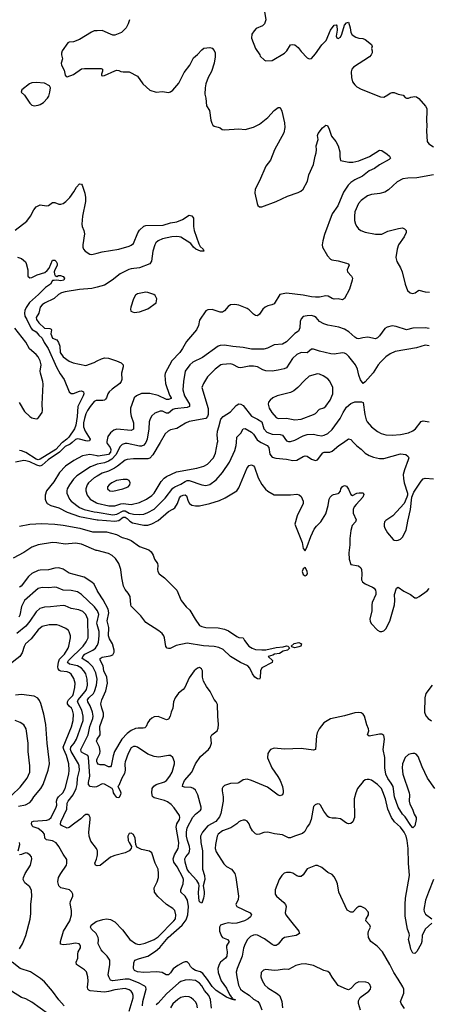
# Model space of a CAD drawing. Header units: inches. Extents: x 1834610 to 2027685, y 642842 to 774116.
# Tile 537 of 632: x 1969252 to 1973210, y 734564 to 744090. Entities that reach past the tile are written whole.
import ezdxf

# ---------------------------------------------------------------- set-up
doc = ezdxf.new("R2010")
doc.units = ezdxf.units.IN
doc.header["$MEASUREMENT"] = 0
for name, color, linetype in [('B9763', 7, 'Continuous'), ('B9764', 7, 'Continuous'), ('B9773', 7, 'Continuous'), ('B9774', 7, 'Continuous')]:
    doc.layers.add(name, color=color, linetype=linetype)

msp = doc.modelspace()

# ---------------------------------------------------------------- linework, layer by layer
at = {"layer": 'B9763', "color": 5}
for points, elevation in [([(1969757.9, 740000), (1969738.2, 739981.8), (1969690, 739960.5), (1969635.9, 739904.1), (1969527.4, 739830), (1969470, 739779), (1969450, 739770.9), (1969418.5, 739778.5), (1969350, 739812.8), (1969310, 739823.1), (1969290, 739823.6), (1969211.3, 739808.7)], 380), ([(1969665.3, 740000), (1969662.2, 739997.8), (1969600.1, 739930), (1969450, 739837.3), (1969430, 739832.5), (1969410, 739836.5), (1969310, 739903.9), (1969270, 739918.9), (1969250, 739921.5)], 360), ([(1970000, 739869.1), (1969930, 739883.5), (1969857.6, 739870), (1969774.8, 739825.2), (1969693, 739770), (1969634.8, 739710), (1969581.4, 739618.6), (1969510.3, 739530), (1969497.4, 739490), (1969498.7, 739450), (1969503.7, 739430), (1969518.4, 739410), (1969551, 739391), (1969630, 739366), (1969710, 739324.9), (1969830, 739282.1), (1970000, 739251.8)], 420), ([(1970000, 739789), (1969992.5, 739787.5), (1969934.9, 739765.1), (1969802.1, 739677.9), (1969770, 739643.1), (1969732.6, 739590), (1969711, 739550), (1969706.2, 739530), (1969707.6, 739510), (1969732.2, 739452.2), (1969750.2, 739430), (1969828.4, 739370), (1969875.3, 739350), (1969970, 739328.2), (1970000, 739323.6)], 440), ([(1970000, 739674.8), (1969970, 739658.6), (1969915.9, 739610), (1969903.5, 739590), (1969890.2, 739550.2), (1969890.2, 739530), (1969902.2, 739490), (1969931.3, 739451.3), (1969994.6, 739414.6), (1970000, 739413.4)], 460), ([(1969250.8, 739189.2), (1969350, 739207.4), (1969465.9, 739214.1), (1969590, 739207.6), (1969670, 739197.9), (1969831.7, 739170), (1969954.2, 739134.2), (1970000, 739134.1)], 380), ([(1970000, 738952.8), (1969990, 738955.4), (1969850, 739014.8), (1969790, 739026.1), (1969690, 739014.6), (1969610.1, 739029.9), (1969570, 739031.7), (1969430, 739008.6), (1969370, 738986.7), (1969290, 738935), (1969190, 738878.6)], 380), ([(1970000, 738568.5), (1969970, 738629.7), (1969950, 738647.7), (1969874.9, 738694.9), (1969730, 738734), (1969670, 738775), (1969630, 738786.9), (1969590, 738783.2), (1969530, 738766.5), (1969450, 738763.9), (1969430, 738759.2), (1969370, 738732.2), (1969335.9, 738704.1), (1969265, 738610), (1969250, 738598.5)], 420), ([(1970000, 738374.6), (1969973.4, 738410), (1969850, 738528.1), (1969810, 738553.8), (1969750, 738568.1), (1969670, 738570.6), (1969610, 738596.8), (1969590, 738600.7), (1969530, 738592.5), (1969470, 738596.4), (1969430, 738586.6), (1969297.8, 738470), (1969267.8, 738412.2), (1969252.3, 738330), (1969244.2, 738310)], 440), ([(1970000, 736054.5), (1969992.2, 736072.2), (1969940.5, 736140.5), (1969922.4, 736190), (1969919.5, 736230), (1969934, 736350), (1969931.7, 736371.7), (1969921.6, 736390), (1969910, 736398.9), (1969890, 736400.4), (1969870, 736386.4), (1969842.6, 736357.4), (1969783, 736317), (1969730, 736272.8), (1969710, 736268.4), (1969654.6, 736294.6), (1969644.9, 736304.9), (1969649.8, 736330), (1969706.5, 736450), (1969711.7, 736510), (1969719.9, 736530), (1969767.3, 736590), (1969797.8, 736650), (1969806.8, 736690), (1969810.9, 736750), (1969828.3, 736830), (1969827.6, 736870), (1969821.1, 736890), (1969749.6, 737010), (1969743.3, 737030), (1969747.1, 737050), (1969779, 737090), (1969800.8, 737130), (1969865.6, 737310), (1969866.1, 737350), (1969852.3, 737410), (1969809.4, 737490), (1969815.2, 737510), (1969885, 737590), (1969896.4, 737610), (1969905.3, 737650), (1969904.4, 737710), (1969890, 737760.9), (1969872.9, 737790), (1969850, 737815), (1969810, 737837.5), (1969733.7, 737853.7), (1969713.3, 737870), (1969721.8, 737890), (1969865.6, 738030), (1969895.4, 738070), (1969912.5, 738110), (1969908.6, 738290), (1969890, 738336.1), (1969862.5, 738362.6), (1969821.4, 738381.4), (1969750, 738391.5), (1969690, 738417.4), (1969670, 738421.4), (1969550, 738408.1), (1969490, 738406.8), (1969447.1, 738392.9), (1969410, 738361.1), (1969348.8, 738270), (1969310, 738221.8), (1969225, 738150)], 460), ([(1970000, 734688), (1969933.2, 734693.2), (1969920.4, 734700.4), (1969911.1, 734710), (1969908, 734728), (1969913.1, 734786.9), (1969911.4, 734828.6), (1969896.7, 734876.6), (1969876.9, 734896.9), (1969799.6, 734950), (1969797.4, 734970), (1969814.5, 735010), (1969812.2, 735050), (1969816.8, 735070), (1969837.7, 735110), (1969840.5, 735130), (1969836.8, 735136.8), (1969825.2, 735150), (1969790, 735156.4), (1969734.9, 735145.1), (1969670, 735138.5), (1969646.2, 735146.2), (1969645, 735170), (1969674.3, 735270), (1969736.8, 735370), (1969752.5, 735430), (1969751.6, 735470), (1969740.8, 735539.2), (1969743.3, 735556.7), (1969764.2, 735610), (1969766, 735630), (1969756.9, 735650), (1969731.2, 735671.2), (1969649.6, 735690), (1969629.8, 735710), (1969620.3, 735750), (1969627.2, 735790), (1969648.7, 735830), (1969702.2, 735910), (1969708.5, 735930), (1969706, 735966), (1969670, 736016.3), (1969630.9, 736090.9), (1969605.1, 736125.1), (1969570, 736146.6), (1969510, 736153.8), (1969495, 736170), (1969490.4, 736210), (1969476.1, 736230), (1969430, 736264.7), (1969382.1, 736282.1), (1969371.7, 736291.8), (1969364.9, 736310), (1969369, 736330), (1969384.1, 736335.9), (1969514.5, 736345.5), (1969531.8, 736350), (1969556.7, 736370), (1969605.3, 736470), (1969610.4, 736490), (1969608.1, 736530), (1969612.3, 736550), (1969628, 736572), (1969667.9, 736610), (1969691.6, 736650), (1969725.6, 736790), (1969730.9, 736830), (1969726.1, 736890), (1969704.6, 736970), (1969676.6, 737030), (1969672.8, 737050), (1969752.1, 737247.9), (1969769.3, 737309.3), (1969769.9, 737369.9), (1969760.4, 737410), (1969750.9, 737430), (1969729.1, 737449.1), (1969714.6, 737470), (1969714.7, 737490), (1969723.6, 737510), (1969763.7, 737550), (1969772.8, 737570), (1969785.9, 737630), (1969786, 737670), (1969775.9, 737715.9), (1969750, 737757.7), (1969732.2, 737772.2), (1969710, 737780.9), (1969650, 737787.8), (1969634.6, 737794.6), (1969622, 737810), (1969620.1, 737830), (1969625.9, 737874.1), (1969637, 737903), (1969684.6, 737950), (1969721.4, 738010), (1969727.2, 738027.2), (1969743.1, 738110), (1969742.2, 738130), (1969730, 738166), (1969721.6, 738181.6), (1969698.9, 738198.9), (1969632.7, 738230), (1969610, 738235.8), (1969535.2, 738235.2), (1969470, 738217.3), (1969430, 738186.6), (1969361.2, 738098.8), (1969307.6, 738052.4), (1969293.8, 738026.2), (1969276, 737964), (1969253.5, 737930), (1969150, 737848.7)], 480), ([(1970000, 738239), (1969996.7, 738250), (1970000, 738265.1)], 440), ([(1970000, 736671.9), (1969992.1, 736667.9), (1969970, 736664.7), (1969931, 736671), (1969915.4, 736690), (1969915.4, 736710), (1969928.9, 736771.1), (1969916.2, 736956.2), (1969910, 736971.6), (1969870, 736988.7), (1969850, 737002.6), (1969844.2, 737010), (1969842.6, 737030), (1969911.8, 737170), (1969928.6, 737250), (1969957.9, 737330), (1969960.4, 737350), (1969954.8, 737390), (1969930.9, 737450), (1969909.4, 737490), (1969906.1, 737510), (1969918.8, 737530), (1969963.6, 737570), (1969975.2, 737590), (1969992.8, 737650), (1969999.4, 737710), (1969988, 737770), (1969958.1, 737830), (1969917.9, 737870), (1969855.4, 737910), (1969860.5, 737930), (1969880.5, 737950), (1969958.9, 737990), (1969983.7, 738010), (1970000, 738035.3)], 440), ([(1969240.7, 736479.3), (1969307.8, 736492.2), (1969350, 736515.5), (1969370, 736537.7), (1969388.1, 736570), (1969454.5, 736650), (1969479.9, 736690), (1969527.7, 736830), (1969538.5, 736890), (1969537.4, 736930), (1969515.5, 737090), (1969503.4, 737270), (1969484.2, 737370), (1969455.3, 737475.3), (1969442.5, 737502.5), (1969425.2, 737525.2), (1969390, 737545.7), (1969270, 737560.3), (1969210, 737555)], 520), ([(1969174, 736586), (1969257.2, 736662.8), (1969323.1, 736750), (1969349.7, 736810.3), (1969349.8, 736869.8), (1969333.3, 737010), (1969334.7, 737090), (1969314.7, 737230), (1969290, 737266.6), (1969257.2, 737290), (1969207.9, 737307.9)], 540), ([(1970000, 737097.7), (1969993.8, 737110), (1970000, 737129)], 420), ([(1970000, 736904), (1969996.8, 736910), (1969996.5, 736930), (1970000, 736937.4)], 420), ([(1969237, 736050), (1969251.7, 736110), (1969249.4, 736129.4)], 520), ([(1969250, 735099.1), (1969279.1, 735150), (1969310.8, 735230), (1969353.3, 735386.7), (1969359.5, 735440.5), (1969358.9, 735530), (1969369.8, 735610), (1969366.2, 735666.2), (1969350, 735700.4), (1969300.3, 735740.3), (1969286, 735770), (1969288, 735792), (1969303, 735830), (1969356.2, 735910), (1969369.9, 735970), (1969365.4, 735990), (1969350.6, 736010), (1969324.8, 736024.8), (1969310, 736028.8), (1969290, 736023.7), (1969270, 736011.6), (1969250, 736008.9)], 520), ([(1970000, 735902.4), (1969982.7, 735910), (1969976.2, 735930), (1969992.7, 735967.3), (1970000, 735993)], 460), ([(1970000, 735230.6), (1969989.8, 735249.8), (1969945.1, 735290), (1969935.1, 735310), (1969941.6, 735330), (1969990, 735363.1), (1970000, 735366.5)], 460), ([(1969682, 734550), (1969630, 734606.4), (1969568.9, 734690), (1969490, 734781), (1969452.7, 734812.7), (1969356.4, 734876.4), (1969256.2, 734910), (1969177.2, 734970)], 520), ([(1969530, 734468.5), (1969370, 734584.2), (1969310, 734617), (1969269.2, 734630), (1969172.7, 734690)], 540)]:
    msp.add_lwpolyline(points, dxfattribs=dict(at, elevation=elevation))
at = {"layer": 'B9764', "color": 5}
for points, elevation in [([(1970000, 743982.3), (1969970, 743980.5), (1969944, 743970), (1969830, 743897.2), (1969770, 743877.2), (1969730, 743873.2), (1969715.3, 743864.7), (1969661, 743790), (1969655.3, 743764.7), (1969654.8, 743750), (1969666, 743710), (1969650.8, 743670), (1969654, 743650), (1969682.5, 743602.5), (1969690, 743554), (1969699.6, 743539.6), (1969710, 743536), (1969770, 743558.8), (1969850, 743614), (1969878, 743618), (1970000, 743617.5)], 420), ([(1969207.9, 742052.1), (1969319.8, 742140.2), (1969355.1, 742190), (1969388.6, 742251.4), (1969410, 742278), (1969450, 742297.1), (1969511.9, 742288.1), (1969530, 742293.4), (1969570, 742320.7), (1969590, 742320.7), (1969630, 742303.8), (1969650, 742304.9), (1969670, 742312.2), (1969696.2, 742330), (1969736.9, 742370), (1969775.6, 742424.4), (1969799.7, 742470), (1969830, 742503), (1969850, 742498.8), (1969855.5, 742490), (1969882.4, 742410), (1969888.4, 742370), (1969887.2, 742330), (1969859.6, 742190), (1969852, 742112), (1969854, 742090), (1969870.4, 742050), (1969876.7, 742016.7), (1969861.3, 741910), (1969862.4, 741890), (1969868.4, 741870), (1969884.9, 741850), (1969930, 741821.3), (1969950, 741816.5), (1970000, 741830.5)], 380), ([(1969230, 741792.3), (1969270, 741780.2), (1969306.1, 741746.1), (1969314.4, 741730), (1969330.2, 741670), (1969330.7, 741610), (1969350, 741590.7), (1969370, 741594), (1969418.9, 741621.1), (1969494.6, 741645.4), (1969517.3, 741662.7), (1969535.5, 741684.5), (1969570, 741762.8), (1969590, 741762.8), (1969602.8, 741750), (1969614, 741730), (1969614.8, 741710), (1969590, 741668.7), (1969584.9, 741650), (1969586.7, 741626.7), (1969595.2, 741615.2), (1969610, 741606), (1969626.3, 741613.7), (1969646.2, 741613.8), (1969670, 741604.4), (1969683.1, 741590), (1969677.1, 741570), (1969650, 741563.9), (1969610.4, 741569.6), (1969585.2, 741565.2), (1969570, 741568), (1969547.7, 741530), (1969501.1, 741498.9), (1969432.7, 741430), (1969345.2, 741354.8), (1969314.4, 741305.6), (1969302.2, 741277.8), (1969296.4, 741250), (1969302.1, 741222.2), (1969321.7, 741190), (1969357.9, 741110), (1969373.2, 741093.2), (1969410.2, 741070), (1969437.6, 741037.6), (1969469.3, 741010), (1969486.4, 740966.4), (1969527.8, 740910), (1969607.4, 740727.4), (1969643.2, 740663.2), (1969679.8, 740610), (1969729.6, 740489.6), (1969750, 740473.8), (1969770, 740471.9), (1969830, 740496), (1969850, 740499.5), (1969868.5, 740488.5), (1969871.3, 740470), (1969865.8, 740450), (1969811.7, 740348.2), (1969806.1, 740250), (1969792.7, 740167.3), (1969780.9, 740130), (1969724.9, 740050), (1969705.6, 740030), (1969665.3, 740000)], 360), ([(1970000, 741501.6), (1969950, 741488.2), (1969830, 741479.5), (1969690, 741456.1), (1969654.3, 741445.7), (1969627.5, 741430), (1969586.2, 741393.9), (1969490, 741346.5), (1969467.1, 741330), (1969450.2, 741310), (1969436, 741250), (1969411.5, 741210), (1969415.2, 741190), (1969436.8, 741156.8), (1969490, 741105.7), (1969543.5, 741103.5), (1969556.1, 741096.1), (1969559.7, 741090), (1969553.2, 741050), (1969568, 741010), (1969610, 740991.4), (1969627.9, 740967.9), (1969639.5, 740930), (1969643.4, 740870), (1969670, 740829.1), (1969730, 740787.2), (1969768.5, 740768.5), (1969890, 740743.1), (1969970, 740774.7), (1970000, 740789.7)], 380), ([(1969245.3, 740385.3), (1969299.5, 740299.5), (1969350, 740251.8), (1969370, 740238.7), (1969410, 740228), (1969427.2, 740232.8), (1969436.9, 740243.1), (1969467.3, 740290), (1969471.5, 740310), (1969467.6, 740370), (1969477.7, 740562.3), (1969476, 740590), (1969451.3, 740670), (1969449.1, 740690), (1969459, 740750), (1969448.7, 740790), (1969430, 740828.7), (1969411.9, 740851.9), (1969345.3, 740905.3), (1969310.9, 740970.9), (1969205.6, 741105.6)], 360), ([(1970000, 740404.7), (1969990, 740404.5), (1969970, 740394.2), (1969931, 740349), (1969906.3, 740310), (1969890, 740275.4), (1969876.9, 740230), (1969869.3, 740190), (1969868.9, 740150), (1969884.8, 740110), (1969933.6, 740030), (1969925.5, 740014.5), (1969910, 740010.5), (1969890, 740013.9), (1969828.1, 740031.9), (1969810, 740033.9), (1969790, 740029.5), (1969757.9, 740000)], 380)]:
    msp.add_lwpolyline(points, dxfattribs=dict(at, elevation=elevation))
at = {"layer": 'B9764', "color": 5, "elevation": 420}
msp.add_lwpolyline([(1969410, 743482.7), (1969370, 743479.3), (1969344.7, 743470), (1969272, 743410), (1969264.7, 743390), (1969299.1, 743359.1), (1969350, 743282.8), (1969370, 743264), (1969390, 743254.8), (1969430, 743264.4), (1969450, 743270.6), (1969482.7, 743290), (1969520.7, 743330), (1969531.8, 743350), (1969543.7, 743390), (1969549, 743430), (1969538, 743450), (1969490, 743474.5)], close=True, dxfattribs=at)
at = {"layer": 'B9773', "color": 5}
for points, elevation in [([(1970000, 739413.4), (1970114, 739386), (1970170, 739387.8), (1970230, 739406.9), (1970250, 739408.8), (1970330, 739400.1), (1970410, 739417.5), (1970476.4, 739450), (1970530, 739486.2), (1970550, 739510.2), (1970619.6, 739620.4), (1970647.3, 739652.7), (1970670, 739670.2), (1970766.2, 739713.8), (1970962.7, 739750), (1971029.5, 739770), (1971067.8, 739790), (1971123.5, 739850), (1971142.9, 739897.1), (1971163.6, 740000)], 460), ([(1970609.3, 740000), (1970539.2, 739880.8), (1970510, 739847.2), (1970490, 739839.5), (1970350, 739841.1), (1970290, 739835.9), (1970270, 739829.3), (1970198, 739770), (1970168.6, 739751.4), (1970110, 739722.6), (1970050, 739701.8), (1970000, 739674.8)], 460), ([(1970000, 739323.6), (1970150, 739300.6), (1970190, 739304.6), (1970250, 739337.3), (1970270, 739336.5), (1970310, 739316.6), (1970350, 739305.4), (1970410, 739302.2), (1970450, 739306.7), (1970490, 739321), (1970550, 739352.9), (1970658.3, 739461.8), (1970730, 739555.7), (1970749.6, 739570.4), (1970810, 739597.4), (1970850, 739622.4), (1970870, 739630.5), (1970890, 739631.5), (1971010, 739589.1), (1971050, 739583.6), (1971090, 739593.8), (1971150, 739637.3), (1971212.5, 739710), (1971278.4, 739810), (1971330, 739923), (1971344.6, 739970), (1971346.3, 740000)], 440), ([(1970470.7, 740000), (1970470, 739998.3), (1970450, 739973.6), (1970430, 739965), (1970410, 739965), (1970290, 739988.9), (1970270, 739987.9), (1970241.5, 739978.5), (1970221.1, 739958.9), (1970179.4, 739880.6), (1970143, 739837), (1970110, 739817.8), (1970070, 739802.8), (1970000, 739789)], 440), ([(1970094.7, 740000), (1970095.5, 739990), (1970125.4, 739950), (1970133.7, 739930), (1970130, 739905.4), (1970110, 739881.6), (1970010, 739867), (1970000, 739869.1)], 420), ([(1971585.1, 740000), (1971643.6, 739970), (1971657.6, 739950), (1971670, 739887.3), (1971690, 739858.7), (1971727.2, 739847.2), (1971830, 739837.7), (1971890, 739825.5), (1971930, 739829.1), (1971990, 739863.6), (1972010, 739870.2), (1972030, 739867), (1972070, 739838.7), (1972090, 739830.3), (1972110, 739826), (1972130, 739830.3), (1972181.3, 739898.7), (1972194.3, 739905.7), (1972250, 739907.1), (1972270, 739914.4), (1972336, 739970), (1972379.8, 740000)], 440), ([(1972477.7, 740000), (1972510, 739966.4), (1972550, 739935.8), (1972590, 739895.5), (1972630, 739872.7), (1972670, 739857.1), (1972730, 739844.4), (1972770, 739844.4), (1972930, 739890.2), (1972982.6, 739882.6), (1973005.1, 739865.1), (1973010.4, 739850), (1973007, 739830), (1972970, 739733.2), (1972958.4, 739690), (1972959.1, 739650), (1972967.3, 739610), (1972998, 739510), (1972998, 739490), (1972991.3, 739470), (1972966, 739410), (1972857.1, 739290), (1972790, 739244.4), (1972778, 739230), (1972772.3, 739210), (1972772.3, 739190), (1972779.1, 739170), (1972805.4, 739125.4), (1972860.7, 739060.7), (1972870, 739053.4), (1972890.5, 739050.5), (1972910, 739052.7), (1972930, 739062.4), (1972950, 739082.4), (1972987.1, 739150), (1973000.7, 739239.3), (1973027, 739350), (1973041.2, 739470), (1973060.7, 739519.3), (1973130, 739624.7), (1973150, 739646), (1973170, 739654.8), (1973250, 739648.5)], 440), ([(1970000, 739251.8), (1970009.9, 739250.1), (1970170, 739236.5), (1970210, 739243.3), (1970250, 739275.5), (1970270, 739277), (1970290, 739263.9), (1970316.3, 739236.4), (1970342.1, 739222.1), (1970450, 739200.4), (1970490, 739198.1), (1970530, 739212.2), (1970590, 739244.6), (1970687.9, 739332.1), (1970730, 739353.2), (1970750, 739368.4), (1970777.4, 739410), (1970795, 739465), (1970810, 739480.2), (1970830, 739490.1), (1970850, 739492.1), (1970862.7, 739482.7), (1970880.2, 739430), (1970891.5, 739410), (1970913.6, 739393.6), (1970950, 739384.8), (1970990, 739385.8), (1971090, 739409.4), (1971181.8, 739438.2), (1971237.8, 739462.2), (1971350, 739530.6), (1971370, 739560.7), (1971450, 739752.7), (1971470, 739778), (1971490, 739782), (1971510, 739772.4), (1971519, 739759), (1971557.3, 739657.3), (1971592.7, 739592.7), (1971626.3, 739546.3), (1971650, 739526.7), (1971710, 739493.7), (1971870, 739493.4), (1971930, 739499.3), (1971953.7, 739493.7), (1971970, 739476), (1971990.3, 739430.3), (1971990.4, 739410), (1971934, 739290), (1971910.6, 739210), (1971982, 739030), (1971990, 738974), (1972010, 738952), (1972030, 738991.3), (1972065.1, 739090), (1972098.1, 739161.9), (1972119.8, 739190), (1972160.7, 739230), (1972210, 739308.9), (1972232.6, 739390), (1972241.8, 739450), (1972250.6, 739469.4), (1972269.8, 739490.2), (1972283, 739497), (1972330, 739504.9), (1972337, 739510), (1972350, 739527.3), (1972356.3, 739550), (1972370, 739573), (1972390, 739582.4), (1972410, 739575.8), (1972430, 739547.7), (1972450, 739494.8), (1972466, 739486), (1972510, 739510.4), (1972532.7, 739512.7), (1972570, 739510.6), (1972575.9, 739495.9), (1972567.7, 739470), (1972501.5, 739398.5), (1972484.2, 739375.8), (1972473.1, 739350), (1972475.4, 739315.4), (1972502.4, 739250), (1972496.4, 739230), (1972464.8, 739195.2), (1972451.8, 739148.2), (1972440.9, 739070), (1972440.8, 739010), (1972432.9, 738930), (1972434.6, 738870), (1972450, 738817.6), (1972524.8, 738804.8), (1972547.2, 738787.2), (1972554.7, 738770), (1972557.8, 738730), (1972554.4, 738670), (1972563, 738650), (1972590.3, 738630.3), (1972660.5, 738600.5), (1972675.5, 738590), (1972688.2, 738570), (1972694.4, 738550), (1972692.4, 738530), (1972657.1, 738450), (1972653, 738430), (1972655.5, 738370), (1972634.9, 738290), (1972637.1, 738270), (1972647.7, 738247.7), (1972710, 738184), (1972730.6, 738170.6), (1972750, 738170.5), (1972770, 738178.4), (1972790, 738195.5), (1972828, 738270), (1972872.4, 738430), (1972878, 738470), (1972874.5, 738530), (1972891.4, 738588.6), (1972910, 738599.1), (1972962.1, 738562.1), (1973027.2, 738527.2), (1973070, 738497.3), (1973090, 738497.3), (1973111.4, 738508.6), (1973190, 738565.5), (1973210, 738588)], 420), ([(1970000, 739134.1), (1970090, 739133.9), (1970186.7, 739110), (1970240.7, 739080.7), (1970290, 739066.6), (1970328, 739050), (1970410, 738994.3), (1970499.4, 738959.4), (1970521.7, 738941.7), (1970542, 738910), (1970554, 738870), (1970583, 738830), (1970586.4, 738810), (1970583.6, 738770), (1970587.3, 738750), (1970598, 738730), (1970650.8, 738690), (1970771.2, 738570), (1970811.9, 738471.9), (1970860.5, 738410), (1970896.1, 738376.1), (1970947.2, 738290), (1970990.6, 738230), (1971010, 738219.5), (1971050, 738208.9), (1971170, 738205.7), (1971230, 738191.5), (1971270, 738176.5), (1971350, 738122.4), (1971370, 738114), (1971410.6, 738110.6), (1971424.5, 738084.5), (1971467.3, 738030), (1971497.1, 738010), (1971530, 737996.9), (1971590, 737991.6), (1971630, 737994.1), (1971730, 738016.6), (1971797.5, 738022.5), (1971830, 738032.2), (1971842, 738030), (1971856.9, 738016.9), (1971858, 738010), (1971841, 737990), (1971798.5, 737981.5), (1971761.7, 737958.3), (1971714, 737950), (1971698.5, 737941.5), (1971652, 737930), (1971694, 737890), (1971692, 737870), (1971590, 737818), (1971577.3, 737790), (1971576.7, 737723.3), (1971570, 737709.3), (1971550, 737712.3), (1971525.1, 737730), (1971502, 737762), (1971476.3, 737816.3), (1971457.2, 737837.2), (1971385.2, 737870), (1971290, 737929.7), (1971216.3, 737996.3), (1971176.8, 738016.8), (1971130, 738025.7), (1971027.5, 738032.5), (1970870, 738056.2), (1970764.1, 738035.9), (1970706.8, 738006.8), (1970690, 738005.2), (1970678, 738010), (1970664.5, 738024.5), (1970649.8, 738110), (1970643.5, 738130), (1970629.8, 738149.8), (1970596.8, 738176.8), (1970470, 738258), (1970421, 738321), (1970330, 738415.1), (1970324.8, 738430), (1970317.5, 738510), (1970299.9, 738539.9), (1970270, 738575.6), (1970253.6, 738610), (1970237.6, 738690), (1970229.3, 738769.3), (1970208.2, 738830), (1970175.8, 738875.8), (1970145.1, 738905.1), (1970110, 738924.7), (1970000, 738952.8)], 380), ([(1970000, 737129), (1970000.3, 737130), (1970030.6, 737170), (1970026.6, 737250), (1970062.1, 737350), (1970060.9, 737380.9), (1970043.9, 737430), (1970036.2, 737470), (1970045.9, 737510), (1970084.3, 737595.7), (1970099.9, 737670), (1970092, 737730), (1970065.6, 737790), (1970057.4, 737837.4), (1970028.1, 737891.9), (1970029.8, 737910), (1970050, 737921.4), (1970125.1, 737934.9), (1970150, 737944.9), (1970164.2, 737970), (1970164.1, 737990), (1970147.1, 738050), (1970118.9, 738098.9), (1970109.9, 738129.9), (1970113.7, 738210), (1970095.3, 738275.3), (1970112.6, 738350), (1970106.6, 738386.6), (1970057.9, 738477.9), (1970009, 738550), (1970000, 738568.5)], 420), ([(1970000, 738265.1), (1970015.3, 738335.3), (1970003.4, 738370), (1970000, 738374.6)], 440), ([(1970000, 738035.3), (1970001.8, 738038.2), (1970012.8, 738067.2), (1970020.6, 738130), (1970020.6, 738170), (1970000, 738239)], 440), ([(1973261.7, 736650), (1973191.3, 736751.3), (1973140.8, 736860.8), (1973102.4, 736962.4), (1973083.5, 736983.5), (1973070, 736989.7), (1973050, 736991), (1973030, 736988.2), (1973010, 736978.9), (1972978, 736950), (1972950.2, 736890), (1972946.4, 736850), (1972952.9, 736790), (1973016.5, 736610), (1973019.6, 736590), (1973015.2, 736530), (1973020.9, 736500.9), (1973047.1, 736450), (1973062.8, 736402.8), (1973081.7, 736370), (1973084, 736350), (1973070.1, 736289.9), (1973050, 736271.5), (1973030, 736292.6), (1972976, 736376), (1972950, 736402.3), (1972910, 736471.1), (1972872, 736570), (1972859.2, 736670), (1972842.3, 736702.3), (1972808.4, 736748.4), (1972788.4, 736790), (1972778.4, 736850), (1972781.2, 736950), (1972765, 737030), (1972776.4, 737130), (1972770, 737164), (1972750, 737177), (1972730, 737178.4), (1972630, 737159.3), (1972614, 737170), (1972626.6, 737210), (1972622.7, 737230), (1972606.2, 737266.2), (1972583.5, 737350), (1972570.7, 737370.7), (1972550, 737383.1), (1972527.6, 737387.6), (1972490, 737384.8), (1972390, 737354.5), (1972255.4, 737324.6), (1972190, 737288), (1972145.8, 737230), (1972127, 737190), (1972119.8, 737160.2), (1972110, 737029), (1972090, 737022), (1971970, 737038), (1971810, 737032.6), (1971710, 737042.3), (1971675.5, 737030), (1971664.1, 737015.9), (1971650.3, 736989.7), (1971646.8, 736946.8), (1971687.6, 736850), (1971747.1, 736767), (1971768.3, 736730), (1971790.2, 736670), (1971799, 736630), (1971798.7, 736610), (1971790, 736589.5), (1971770, 736581.6), (1971750, 736585.6), (1971645, 736665), (1971490, 736728.4), (1971450, 736740.7), (1971410, 736735.3), (1971370, 736705.1), (1971358.2, 736701.8), (1971290, 736698.4), (1971250, 736688), (1971230, 736679.8), (1971215.1, 736664.9), (1971207.7, 736650), (1971206.5, 736630), (1971216.9, 736570), (1971216.3, 736530), (1971193.6, 736410), (1971182.2, 736377.8), (1971146.4, 736333.6), (1971069.5, 736290), (1971017.7, 736230), (1970998.2, 736190), (1971000.6, 736130), (1971018.9, 736050), (1971018.6, 735870), (1971035.9, 735810), (1971039.6, 735770), (1971025.5, 735710), (1971034.8, 735654.8), (1971034.3, 735630), (1971028, 735590), (1971010, 735542), (1970990, 735554), (1970981.5, 735590), (1970980.3, 735650), (1970987.2, 735710), (1970983.1, 735730), (1970962.8, 735762.8), (1970890, 735840.7), (1970870.6, 735870), (1970850, 735938.4), (1970847.4, 735970), (1970857.2, 735990), (1970888.4, 736030), (1970895.9, 736064.1), (1970893.7, 736090), (1970871.9, 736150), (1970863.3, 736190), (1970862, 736230), (1970870.3, 736270), (1970925, 736375), (1970950, 736403.8), (1970998.9, 736441.1), (1971005.2, 736450), (1971006.1, 736470), (1970971.8, 736590), (1970950, 736633.8), (1970930, 736652), (1970910, 736660.2), (1970843.6, 736663.6), (1970825.6, 736670), (1970826.4, 736690), (1970845.2, 736730), (1970915.8, 736810), (1970950.7, 736889.3), (1970998.9, 736961.1), (1971076.4, 737030), (1971090.8, 737050), (1971104.4, 737090), (1971098.7, 737150), (1971109.6, 737170), (1971158.7, 737210), (1971170, 737236), (1971172, 737270), (1971164.6, 737350), (1971163, 737463), (1971151.2, 737490), (1971130, 737511.8), (1971090.8, 737590), (1971056.9, 737636.9), (1971026.6, 737690), (1971017.6, 737730), (1971017.7, 737790), (1971009.4, 737810), (1970990, 737821.3), (1970970, 737816.9), (1970937, 737790), (1970890, 737722.7), (1970848.4, 737630), (1970832.2, 737610), (1970787.3, 737572.7), (1970753.4, 737530), (1970736.9, 737490), (1970732.9, 737430), (1970714.6, 737390), (1970705.5, 737350), (1970690, 737322), (1970670, 737315.6), (1970590, 737347.3), (1970550, 737345.1), (1970527, 737333), (1970505.9, 737314.1), (1970488.7, 737290), (1970472.2, 737250), (1970460, 737240), (1970445.7, 737234.3), (1970395.4, 737235.4), (1970370, 737231.4), (1970330, 737211.9), (1970290, 737184.9), (1970238.9, 737130), (1970168.8, 737010), (1970153.9, 736966.1), (1970134.7, 736870), (1970130, 736862.6), (1970110, 736860.4), (1970070, 736880.3), (1970030, 736880.8), (1970010, 736885.6), (1970000, 736904)], 420), ([(1973236.5, 737650), (1973177, 737570), (1973167.2, 737530), (1973162, 737390), (1973175.6, 737355.6), (1973199.5, 737330), (1973230, 737306)], 420), ([(1970000, 736937.4), (1970024.7, 736990), (1970028.8, 737010), (1970024, 737050), (1970000, 737097.7)], 420), ([(1973234, 735350), (1973170.3, 735289.7), (1973140.4, 735230), (1973138.3, 735170), (1973131.5, 735150), (1973090, 735074), (1973070, 735054), (1973050, 735059), (1973030, 735098), (1973026, 735130), (1973008.2, 735190), (1973017.6, 735230), (1973016.2, 735250), (1972998.7, 735290), (1972975.9, 735415.9), (1972975.4, 735530), (1972980.5, 735590), (1973018.1, 735810), (1973008.3, 735930), (1973005.7, 736070), (1972996.3, 736150), (1972986.4, 736190), (1972967.2, 736230), (1972930, 736277.2), (1972871.9, 736330), (1972843.7, 736370), (1972808.4, 736450), (1972784.9, 736550), (1972760.5, 736620.5), (1972746.9, 736650), (1972710, 736691.3), (1972650, 736732.3), (1972630, 736739.5), (1972610, 736739.5), (1972590, 736734), (1972570, 736719.6), (1972517.3, 736650), (1972498.2, 736610), (1972484.4, 736550), (1972486.7, 736370), (1972470.3, 736329.7), (1972450, 736312.7), (1972430, 736309.2), (1972410, 736317), (1972350, 736359.6), (1972310, 736365.1), (1972270, 736363.7), (1972242, 736370), (1972230, 736379), (1972191.9, 736431.9), (1972159, 736490), (1972150, 736499), (1972130, 736504), (1972105.2, 736494.8), (1972090, 736478), (1972066.8, 736350), (1972050.8, 736310), (1972030, 736281.2), (1972005.9, 736234.1), (1971985.2, 736214.8), (1971906.8, 736190), (1971870, 736173.6), (1971850, 736175.1), (1971790, 736202.7), (1971713.7, 736213.7), (1971650, 736229.6), (1971610, 736225.6), (1971570, 736209.6), (1971545.8, 736205.8), (1971530, 736212.3), (1971502.5, 736242.5), (1971480.1, 736280.1), (1971469.3, 736310), (1971450, 736336), (1971430, 736346), (1971410, 736346), (1971390, 736339.3), (1971370, 736329.2), (1971350.8, 736310), (1971293, 736270), (1971210, 736242.3), (1971170.4, 736210), (1971161.1, 736190), (1971143.2, 736110), (1971139.1, 736070), (1971150, 736039.3), (1971223.2, 735923.2), (1971250, 735897.1), (1971299.1, 735870), (1971329, 735829), (1971340.3, 735790), (1971366.7, 735610), (1971362.4, 735577.6), (1971339.1, 735530), (1971350.5, 735510), (1971478, 735450), (1971490.5, 735430), (1971483, 735410), (1971459.3, 735390), (1971423.8, 735370), (1971350, 735347.1), (1971310, 735345), (1971270, 735350.5), (1971230, 735343.7), (1971190.4, 735330), (1971180.7, 735310), (1971182.3, 735270), (1971201.2, 735221.2), (1971210.3, 735210), (1971259.5, 735190), (1971276.3, 735170), (1971250.1, 735130), (1971248.6, 735110), (1971256.8, 735070), (1971252.5, 735030), (1971240.6, 735010), (1971193.2, 734970), (1971178.8, 734950), (1971167.3, 734910), (1971169.2, 734870), (1971197.1, 734790), (1971250, 734719.6), (1971278.1, 734658.1), (1971295, 734635), (1971304.9, 734630), (1971302.8, 734622.8), (1971313.2, 734613.2), (1971325.4, 734614.6), (1971337.3, 734610), (1971330, 734603.7), (1971302, 734610), (1971297.2, 734617.2), (1971290, 734615.1), (1971250, 734633.3), (1971150, 734697.1), (1971110, 734734.4), (1971064.8, 734804.8), (1971021.5, 734861.5), (1970997.5, 734877.5), (1970950, 734892.2), (1970925.2, 734905.2), (1970903.2, 734930), (1970890, 734955.1), (1970870, 734974), (1970850, 734973.8), (1970832.3, 734967.7), (1970779.6, 734940.4), (1970734.6, 734905.4), (1970710, 734867.8), (1970689.6, 734849.6), (1970668, 734848), (1970629.7, 734869.7), (1970576.6, 734876.6), (1970450, 734870.9), (1970390, 734879.3), (1970360.7, 734890), (1970351.6, 734910), (1970355.5, 734964.5), (1970364, 734990), (1970410, 735007.6), (1970490, 735029.1), (1970563.7, 735076.3), (1970605.4, 735114.6), (1970687.5, 735210), (1970821.9, 735330), (1970858.6, 735381.4), (1970876.5, 735430), (1970881.2, 735510), (1970871.5, 735571.5), (1970850.8, 735610.8), (1970809.7, 735650), (1970807.6, 735670), (1970831.4, 735730), (1970833.6, 735770), (1970827.3, 735790), (1970772.8, 735892.8), (1970740, 735940), (1970733, 735970), (1970748.4, 736010), (1970782, 736070), (1970786.6, 736090), (1970788.4, 736130), (1970763.9, 736276.1), (1970771.4, 736308.6), (1970794.4, 736350), (1970798.7, 736370), (1970795.1, 736390), (1970745.2, 736465.2), (1970716.2, 736496.2), (1970681, 736521), (1970650, 736536.1), (1970550, 736559.8), (1970534.8, 736574.8), (1970528, 736608), (1970532.1, 736650), (1970547.5, 736672.5), (1970571.4, 736688.6), (1970650, 736717.5), (1970670, 736730.2), (1970702.9, 736770), (1970724.6, 736810), (1970746.6, 736890), (1970747.6, 736910), (1970732.5, 736952.5), (1970710, 736969.4), (1970690, 736971.5), (1970596.1, 736956.1), (1970550, 736961.3), (1970490, 736985.1), (1970390, 737051.1), (1970370, 737058.3), (1970350, 737056.9), (1970330, 737044.2), (1970298.4, 736990), (1970270.2, 736910), (1970267.3, 736890), (1970271.3, 736830), (1970264.2, 736795.8), (1970239, 736750), (1970210, 736680.9), (1970200.5, 736670), (1970222.3, 736630), (1970227.6, 736610), (1970224.2, 736590), (1970210, 736562.7), (1970190, 736566), (1970170, 736591.6), (1970156.9, 736610), (1970153.4, 736633.4), (1970144.5, 736650), (1970070, 736693.7), (1970050, 736696.8), (1970000, 736671.9)], 440), ([(1970000, 735366.5), (1970054.9, 735385.1), (1970090, 735391.5), (1970130, 735383.2), (1970170, 735362.3), (1970245.4, 735285.4), (1970314.4, 735190), (1970370, 735153.1), (1970390, 735144), (1970410, 735141.8), (1970464.8, 735155.2), (1970550, 735190.2), (1970590, 735216.3), (1970742.5, 735370), (1970755.9, 735390), (1970761.7, 735430), (1970749.6, 735470), (1970729.8, 735489.8), (1970669.6, 735530), (1970585.9, 735605.9), (1970553, 735650), (1970551.3, 735690), (1970580.5, 735750), (1970592.8, 735790), (1970594.3, 735830), (1970588.2, 735870), (1970559.7, 735930), (1970529.5, 736029.5), (1970506.6, 736046.6), (1970430, 736062), (1970384.5, 736084.5), (1970372.7, 736110), (1970368, 736170), (1970350, 736207), (1970330, 736218.7), (1970310, 736215.6), (1970295.3, 736190), (1970300.3, 736150), (1970307.9, 736127.9), (1970331, 736090), (1970327.3, 736070), (1970310.7, 736050), (1970270, 736027.8), (1970170, 736002), (1970130, 735986), (1970030, 735906.3), (1970001.7, 735901.7), (1970000, 735902.4)], 460), ([(1970000, 735993), (1970004.8, 736010), (1970002, 736050), (1970000, 736054.5)], 460), ([(1972970, 734522.7), (1972936.9, 734570), (1972932.6, 734590), (1972965, 734670), (1972962.5, 734710), (1972952.4, 734732.4), (1972910, 734807.6), (1972866.6, 734870), (1972828.7, 734948.7), (1972758.3, 735070), (1972706.8, 735126.8), (1972644.5, 735170), (1972620.9, 735210), (1972618, 735250), (1972622, 735270), (1972640.5, 735310), (1972635.1, 735330), (1972595.1, 735370), (1972598.9, 735390), (1972621.6, 735430), (1972622, 735450), (1972617.7, 735457.7), (1972591.5, 735491.5), (1972550, 735509.4), (1972530, 735509.3), (1972510, 735496), (1972470, 735454), (1972450, 735454), (1972415.1, 735475.1), (1972336.9, 735650), (1972322, 735730), (1972310, 735762.7), (1972290, 735798), (1972270, 735818), (1972230, 735839.5), (1972170, 735886), (1972130, 735906), (1972110, 735906.3), (1972030, 735874), (1971990, 735817), (1971970, 735801.6), (1971950, 735798.7), (1971930, 735806), (1971890, 735831.3), (1971870, 735838.7), (1971830, 735837.6), (1971808.8, 735831.2), (1971784, 735810), (1971758.8, 735770), (1971719.1, 735670), (1971721.6, 735630), (1971733.4, 735610), (1971805.5, 735550), (1971821.6, 735530), (1971826.4, 735510), (1971817.1, 735450), (1971824.4, 735430), (1971867, 735370), (1971948.4, 735270), (1971955.5, 735250), (1971924.7, 735230), (1971810, 735209.7), (1971787.3, 735192.7), (1971750, 735145.1), (1971730, 735134), (1971710, 735133.6), (1971690, 735143.5), (1971617.4, 735197.4), (1971550, 735232.9), (1971530, 735236.1), (1971510, 735233.1), (1971481.2, 735218.8), (1971451.5, 735190), (1971430.2, 735149.8), (1971413.7, 735106.3), (1971402.9, 735030), (1971351.9, 734910), (1971344.5, 734875.6), (1971348.3, 734830), (1971365.6, 734750), (1971386, 734710), (1971406.9, 734690), (1971470.5, 734650.5), (1971510, 734613.4), (1971553.8, 734590), (1971569.6, 734569.6), (1971591.4, 734510)], 460), ([(1973250, 735769.6), (1973201.2, 735650), (1973172.6, 735570), (1973158.4, 735481.6), (1973160.2, 735460.2), (1973174.2, 735434.2), (1973233, 735390)], 440), ([(1970437.1, 734550), (1970441.4, 734590), (1970474.6, 734710), (1970470.8, 734730), (1970459.5, 734739.5), (1970399.3, 734770), (1970310, 734805.4), (1970270, 734805.9), (1970150, 734789.1), (1970130, 734797.4), (1970111.8, 734830), (1970107.2, 734850), (1970123.9, 734950), (1970122.3, 734990), (1970097.8, 735030), (1970053.3, 735070), (1970038, 735090), (1970009.8, 735150), (1970013.8, 735190), (1970010.6, 735210.6), (1970000, 735230.6)], 460), ([(1972545.5, 734505.5), (1972524.7, 734570), (1972524.2, 734595.8), (1972542.7, 734630), (1972626, 734690), (1972640.9, 734710), (1972644.5, 734730), (1972635.6, 734755.6), (1972619, 734770), (1972597.1, 734777.1), (1972530, 734780.7), (1972496.7, 734763.3), (1972450, 734717.2), (1972430, 734704), (1972410, 734709.2), (1972330, 734746), (1972270, 734826.6), (1972250, 734863.7), (1972230, 734881.6), (1972190, 734891.5), (1972090, 734937.6), (1972010, 734955.1), (1971970, 734953.1), (1971919.9, 734940.1), (1971850, 734901.6), (1971810, 734903), (1971750, 734892.8), (1971710, 734891.2), (1971630, 734899.6), (1971607.4, 734892.6), (1971586, 734870), (1971580.4, 734830), (1971593.7, 734793.7), (1971620.4, 734750), (1971650, 734723.6), (1971744.3, 734664.3), (1971764.4, 734644.4), (1971784.9, 734590), (1971791.9, 734528.1)], 480), ([(1971104.8, 734524.8), (1971095.2, 734610), (1971079.6, 734650), (1971036.1, 734696.1), (1971010, 734742.8), (1970990, 734768.2), (1970950, 734794.5), (1970890, 734800.6), (1970850, 734796.5), (1970810, 734784.5), (1970790, 734772.2), (1970670, 734663.8), (1970590, 734574), (1970570, 734559.7)], 460), ([(1970310, 734496.5), (1970347.2, 734627.2), (1970348.2, 734650), (1970342.5, 734670), (1970328.6, 734690), (1970310, 734703.7), (1970270, 734715.3), (1970170, 734702.6), (1970110, 734686.9), (1970070, 734682.5), (1970000, 734688)], 480), ([(1970968.2, 734530), (1970964.7, 734564.7), (1970950, 734588), (1970930, 734608.2), (1970910, 734625.4), (1970890, 734635.3), (1970850, 734638.4), (1970810, 734627.8), (1970778.9, 734610), (1970730, 734566.9), (1970709.4, 734530)], 480)]:
    msp.add_lwpolyline(points, dxfattribs=dict(at, elevation=elevation))
for points, elevation in [([(1970250, 739642.3), (1970187.3, 739630), (1970140.3, 739610), (1970114.9, 739590), (1970099.5, 739570), (1970099.5, 739550), (1970122.8, 739530), (1970150, 739527.6), (1970249.2, 739550), (1970299, 739570), (1970317.2, 739590), (1970319.3, 739610), (1970309.3, 739630), (1970290, 739640.5)], 480), ([(1972010, 738788.7), (1971990, 738778), (1971982.4, 738750), (1971990, 738721), (1972010, 738707.7), (1972023.2, 738716.8), (1972031.3, 738730), (1972030, 738754)], 420), ([(1971910, 738012.3), (1971882.7, 738022.7), (1971875.3, 738030), (1971905.1, 738054.9), (1971950, 738063.1), (1971976.3, 738050), (1971967.3, 738030), (1971950, 738021.3)], 380)]:
    msp.add_lwpolyline(points, close=True, dxfattribs=dict(at, elevation=elevation))
at = {"layer": 'B9774', "color": 5}
for points, elevation in [([(1971618, 744170), (1971630.7, 744089.3), (1971618, 744050), (1971598, 744030), (1971536.8, 744003.2), (1971516.7, 743983.3), (1971496.3, 743950), (1971490.7, 743910), (1971530.6, 743810.6), (1971571, 743750), (1971576, 743736), (1971616.9, 743696.9), (1971631.1, 743691.1), (1971690, 743694.8), (1971810, 743766.8), (1971832.7, 743787.3), (1971870, 743846.8), (1971890, 743850.7), (1971910, 743845.5), (1971940.9, 743820.9), (1971970, 743783), (1972030, 743720.7), (1972050, 743711), (1972070, 743714.8), (1972110, 743760.7), (1972170, 743846), (1972212.8, 743890), (1972255.6, 743990), (1972290, 744037.3), (1972310, 744038.8), (1972316.3, 744030), (1972318.7, 743990), (1972310.4, 743930), (1972315.2, 743915.2), (1972330, 743906.7), (1972350, 743920.4), (1972364.7, 743950), (1972390, 744037.3), (1972410, 744059.1), (1972430, 744066.8), (1972444.9, 744010), (1972450, 743964.7), (1972462.9, 743942.9), (1972500.3, 743920.2), (1972530, 743911.8), (1972568.6, 743908.6), (1972590, 743898), (1972650.8, 743850), (1972658, 743830), (1972652, 743810), (1972658, 743790), (1972656, 743770), (1972647.3, 743750), (1972630.6, 743730), (1972478.8, 743630), (1972460.5, 743610), (1972454.6, 743585.4), (1972458.7, 743530), (1972468.9, 743490), (1972490, 743459.3), (1972510, 743441.3), (1972550, 743417.6), (1972737, 743343), (1972770, 743340.5), (1972810, 743361.6), (1972830, 743378), (1972850, 743385.5), (1972870, 743384.9), (1972910, 743367.7), (1972958, 743358), (1972977.3, 743337.3), (1972990, 743330.8), (1973010, 743330.7), (1973030, 743340.4), (1973070, 743348.2), (1973084.7, 743344.7), (1973110, 743327.7), (1973173.7, 743253.7), (1973184.9, 743230), (1973186.5, 743210), (1973182.3, 743110), (1973187.2, 743070), (1973183.6, 743010), (1973190.4, 742910), (1973203.8, 742890), (1973250, 742860.2)], 440), ([(1970312.4, 744090), (1970300.4, 744050), (1970280.4, 744010), (1970235.1, 743964.9), (1970170, 743941.6), (1970150, 743941.3), (1970130, 743948.2), (1970050, 743985.4), (1970000, 743982.3)], 420), ([(1970000, 743617.5), (1970037.3, 743617.3), (1970051.3, 743610), (1970051, 743591), (1970042, 743562), (1970042, 743550), (1970047.1, 743547.1), (1970070, 743550.8), (1970170, 743595.8), (1970190, 743600.5), (1970210, 743599.1), (1970230, 743587.3), (1970250, 743584), (1970310, 743586.8), (1970390, 743544.7), (1970441.6, 743470), (1970510, 743408.2), (1970570, 743388.2), (1970630, 743394), (1970690, 743386), (1970710, 743390.8), (1970730, 743406.8), (1970790, 743475.5), (1970842.4, 743577.6), (1970897.1, 743650), (1970930, 743720.3), (1970970, 743754.3), (1971010, 743799.3), (1971030, 743813), (1971090, 743820.9), (1971110, 743814.3), (1971130, 743792), (1971139.8, 743770), (1971140.1, 743730), (1971130.9, 743670), (1971105.3, 743590), (1971074.3, 743530), (1971050.2, 743470), (1971042.4, 743430), (1971040.3, 743370), (1971050.2, 743330.2), (1971056.5, 743256.5), (1971086.4, 743210), (1971098.5, 743118.5), (1971107.5, 743087.5), (1971118, 743070), (1971130, 743061), (1971170, 743050.8), (1971190, 743042.8), (1971208.4, 743028.4), (1971230, 743023), (1971370, 743032.4), (1971430, 743027.2), (1971510, 743051.5), (1971570, 743078.3), (1971650, 743144.2), (1971710, 743210.4), (1971750, 743240.5), (1971770, 743238.8), (1971784.8, 743204.8), (1971811.3, 743091.3), (1971812.4, 743047.6), (1971804.2, 742995.8), (1971712.9, 742830), (1971675.8, 742730), (1971630, 742672.7), (1971570.2, 742529.8), (1971528.2, 742450), (1971524.4, 742410), (1971546, 742310), (1971552.5, 742292.5), (1971570, 742279.1), (1971590, 742278.4), (1971730, 742331.1), (1971839.1, 742380.9), (1971942.3, 742417.7), (1971968.9, 742431.1), (1971990.8, 742449.2), (1972032.8, 742527.2), (1972044, 742590), (1972089.7, 742690.3), (1972105.4, 742770), (1972117, 742803), (1972120.4, 742830), (1972116.9, 742870), (1972135.1, 742930), (1972129.2, 742970), (1972137.2, 742990), (1972178, 743042), (1972210, 743070.8), (1972225.4, 743065.4), (1972242, 743030), (1972263.6, 742963.6), (1972306, 742910), (1972330.3, 742870), (1972344.2, 742810), (1972343.9, 742763.9), (1972350, 742726), (1972431.4, 742711.4), (1972470, 742712.4), (1972530, 742725.2), (1972632.9, 742767.1), (1972730, 742826.7), (1972750, 742823.1), (1972802, 742790), (1972824.9, 742770), (1972833.4, 742750), (1972823, 742737), (1972730, 742684.7), (1972679.1, 742650), (1972630, 742626.6), (1972565.4, 742574.6), (1972490, 742540.9), (1972450, 742515.8), (1972425.8, 742490), (1972379.6, 742420.3), (1972326, 742290), (1972272, 742210), (1972197.8, 742010), (1972180.3, 741950), (1972175.5, 741910), (1972179.1, 741890), (1972225.8, 741805.8), (1972254, 741774), (1972267.5, 741767.5), (1972330, 741757.1), (1972410, 741734.6), (1972426.7, 741726.7), (1972434.1, 741714.1), (1972415.8, 741670), (1972418.7, 741650), (1972458.5, 741610), (1972467.2, 741590), (1972465.8, 741570), (1972438.8, 741481.2), (1972390, 741392.3), (1972370, 741380.7), (1972330, 741388.2), (1972290, 741387.3), (1972270, 741391), (1972233.3, 741413.3), (1972210, 741418.2), (1972150, 741404.7), (1972110, 741405.7), (1972070, 741409.2), (1971990, 741426.1), (1971830, 741444.8), (1971766.8, 741430), (1971710, 741342), (1971689.2, 741330.8), (1971650, 741321.8), (1971623.1, 741310), (1971601.7, 741290), (1971570, 741239.5), (1971550, 741224.5), (1971530, 741227.3), (1971510, 741240.7), (1971470, 741283.6), (1971450, 741296.9), (1971370, 741326.6), (1971330, 741335.8), (1971289.1, 741330.9), (1971266.1, 741313.9), (1971230, 741274), (1971210, 741260.5), (1971190, 741259.7), (1971110, 741287.3), (1971070, 741283.7), (1971050, 741272.7), (1970990, 741181.2), (1970978.3, 741130), (1970961.1, 741090), (1970863.4, 740976.6), (1970826, 740910), (1970797.6, 740870), (1970722.2, 740790), (1970657.8, 740670), (1970653.4, 740646.6), (1970660.1, 740570), (1970698.4, 740458.4), (1970716.5, 740430), (1970713.7, 740426.3), (1970690, 740415.9), (1970670, 740415), (1970590, 740454.9), (1970510, 740474), (1970430, 740472.9), (1970379.6, 740450), (1970359.2, 740430), (1970350, 740413.3), (1970321.5, 740330), (1970322.7, 740290), (1970330, 740254), (1970352.2, 740190), (1970350, 740129.6), (1970330, 740116.1), (1970190, 740127.5), (1970161.7, 740118.3), (1970128.4, 740091.6), (1970104, 740056), (1970093.9, 740010), (1970094.7, 740000)], 420), ([(1973250, 742587.7), (1973090, 742560.7), (1973002, 742558), (1972954, 742550), (1972898.3, 742521.7), (1972815.9, 742444.1), (1972779.3, 742420.7), (1972731.3, 742408.7), (1972650, 742399.3), (1972613.2, 742386.8), (1972550, 742340.5), (1972526, 742310), (1972490.2, 742230), (1972485.3, 742190), (1972487.3, 742147.3), (1972497.1, 742110), (1972508, 742090), (1972526.4, 742066.4), (1972547.3, 742050), (1972590, 742034.9), (1972690, 742014), (1972750, 742014), (1972810, 742043.1), (1972910.6, 742070.6), (1972950, 742074.8), (1972970, 742066), (1972986, 742050), (1972986, 742030), (1972965.5, 741990), (1972913.4, 741910), (1972898.9, 741870), (1972885.7, 741790), (1972894.6, 741750), (1972930, 741690.5), (1972947.2, 741650), (1972977.3, 741530), (1972999.2, 741470), (1973026.2, 741446.2), (1973050, 741441.9), (1973071.7, 741448.3), (1973110, 741474.3), (1973170, 741456.9), (1973212.5, 741452.5)], 440), ([(1970000, 741830.5), (1970050, 741844.6), (1970210, 741869.4), (1970310, 741898.5), (1970330, 741907.7), (1970350, 741924.9), (1970391.6, 742028.4), (1970410, 742054.4), (1970450, 742093.2), (1970470, 742100.1), (1970637.4, 742102.6), (1970710, 742124.8), (1970770, 742132.7), (1970824.2, 742155.8), (1970890, 742198.4), (1970913.5, 742193.5), (1970930.8, 742170), (1970931, 742090), (1970937.8, 742050), (1970981.2, 741921.2), (1970996.3, 741896.3), (1971023, 741870), (1971030.4, 741850), (1970999, 741850), (1970955.1, 741870), (1970932, 741890), (1970906, 741926), (1970810, 741985.1), (1970794, 741990), (1970770, 741993.7), (1970722, 741990), (1970630.5, 741970), (1970589.1, 741950), (1970568.6, 741931.4), (1970556.6, 741910), (1970539, 741850), (1970526.3, 741753.7), (1970510, 741727.9), (1970410, 741688.4), (1970330, 741680.7), (1970306.6, 741673.4), (1970222, 741630), (1970145.6, 741570), (1970070, 741520.4), (1970000, 741501.6)], 380), ([(1973210, 741100.7), (1973170, 741107.2), (1973050, 741104.5), (1972990, 741087.9), (1972890, 741120.8), (1972850, 741126.9), (1972803.8, 741116.2), (1972778.9, 741101.1), (1972730, 741032.3), (1972710, 741012.3), (1972690, 741003.7), (1972616.9, 741016.9), (1972566.7, 741013.3), (1972530, 741003.7), (1972510, 741006.6), (1972490, 741018.4), (1972433.3, 741070), (1972390, 741095.8), (1972334.7, 741114.8), (1972230, 741134.7), (1972190, 741146.6), (1972149.8, 741169.8), (1972115.1, 741210), (1972099.4, 741219.4), (1972070, 741226.3), (1972030, 741226), (1971990, 741217), (1971970, 741197.2), (1971961.7, 741170), (1971957.3, 741110), (1971944.2, 741075.8), (1971910, 741052.8), (1971830, 740972.8), (1971790, 740951.3), (1971710, 740942.9), (1971647.7, 740912.3), (1971610, 740902.6), (1971490, 740902.9), (1971410, 740918), (1971310, 740926.8), (1971230, 740939.8), (1971190, 740936.8), (1971170, 740929.8), (1971017.5, 740822.5), (1970924.1, 740775.9), (1970896.5, 740750), (1970850.3, 740690), (1970834.2, 740590), (1970827.3, 740510), (1970843.3, 740450), (1970893.5, 740370), (1970891.7, 740348.3), (1970870, 740339.3), (1970750, 740325), (1970730, 740316.8), (1970690, 740282.5), (1970670, 740282.3), (1970630, 740301.9), (1970610, 740302.7), (1970558.7, 740281.3), (1970530, 740256.3), (1970511.2, 740228.8), (1970502.4, 740197.6), (1970500.2, 740130), (1970483, 740030), (1970470.7, 740000)], 440), ([(1973210, 740934), (1973170, 740939.3), (1973085, 740915), (1972880.9, 740879.1), (1972830, 740856.4), (1972790, 740827.7), (1972741, 740779), (1972716.9, 740750), (1972667.2, 740672.8), (1972590, 740584.5), (1972570, 740569.3), (1972544.7, 740604.7), (1972528.3, 740650), (1972515.5, 740710), (1972496.4, 740750), (1972432.7, 740832.7), (1972410, 740854.3), (1972390, 740863.9), (1972370, 740866.4), (1972290, 740854.8), (1972257.2, 740857.2), (1972150, 740882.4), (1972090, 740902.9), (1972070, 740902.4), (1972030, 740867.9), (1971970, 740869.8), (1971930.1, 740849.9), (1971888.7, 740811.3), (1971830, 740722.7), (1971808.7, 740711.3), (1971750, 740698.3), (1971690, 740689.8), (1971630, 740693.6), (1971601.9, 740701.9), (1971550, 740729.8), (1971510, 740738.8), (1971470, 740736.8), (1971390, 740720.3), (1971365, 740724.9), (1971312.6, 740752.6), (1971290, 740758.6), (1971210, 740754.6), (1971194, 740750), (1971140.3, 740710), (1971065.1, 740634.9), (1971029, 740570), (1971013.1, 740530), (1971071.7, 740328.3), (1971074, 740270), (1971066.7, 740250), (1971050.4, 740230), (1970890, 740203.2), (1970853.6, 740186.4), (1970770, 740135.9), (1970710, 740121), (1970686, 740110), (1970657.7, 740082.3), (1970609.3, 740000)], 460), ([(1970000, 740789.7), (1970040.5, 740810), (1970070, 740817.9), (1970110, 740815.3), (1970186, 740790), (1970230.6, 740770), (1970250.5, 740750), (1970252.2, 740730), (1970235.3, 740670), (1970239.5, 740610), (1970233.4, 740590), (1970218, 740570), (1970143.6, 740516.4), (1970114.7, 740490), (1970102.3, 740470), (1970090.1, 740429.9), (1970081.3, 740418.7), (1970070.1, 740409.9), (1970053.8, 740406.2), (1970000, 740404.7)], 380), ([(1971163.6, 740000), (1971165.7, 740010), (1971159.4, 740070), (1971162.2, 740110), (1971177.2, 740150), (1971195.4, 740224.6), (1971217, 740250), (1971290, 740294.6), (1971343.7, 740356.3), (1971370, 740372.1), (1971390, 740370.2), (1971410, 740356), (1971490, 740254.5), (1971550, 740226), (1971590, 740198.2), (1971611.7, 740131.7), (1971640.1, 740100.1), (1971690, 740079.3), (1971770, 740076.6), (1971790, 740071), (1971830, 740015.6), (1971850, 740008.2), (1971870, 740009.2), (1971910, 740021.2), (1971990, 740063.2), (1972030, 740076), (1972090, 740081.1), (1972130, 740069.4), (1972170, 740064.7), (1972192.7, 740070), (1972230, 740087.7), (1972270, 740125.7), (1972346.9, 740230), (1972377.6, 740290), (1972410, 740340.3), (1972450, 740376.5), (1972490, 740393.7), (1972553.7, 740393.7), (1972570, 740386), (1972587.7, 740270), (1972600, 740220), (1972610, 740199.5), (1972651.7, 740150), (1972710, 740106.9), (1972745.9, 740085.9), (1972790, 740072.2), (1972850, 740069.2), (1972930, 740076.3), (1973010, 740093), (1973049.2, 740110.8), (1973076.9, 740130), (1973130, 740202.4), (1973150, 740207.6), (1973210, 740200.6)], 460), ([(1971346.3, 740000), (1971349, 740050), (1971389.3, 740090.7), (1971410, 740132.2), (1971430, 740134.4), (1971490, 740100.6), (1971510, 740079.7), (1971545.7, 740025.7), (1971570, 740007.8), (1971585.1, 740000)], 440), ([(1972379.8, 740000), (1972430, 740034.4), (1972450, 740028.8), (1972477.7, 740000)], 440)]:
    msp.add_lwpolyline(points, dxfattribs=dict(at, elevation=elevation))
for points, elevation in [([(1970470, 741452), (1970390, 741438.7), (1970370, 741423.7), (1970350.4, 741390), (1970324, 741310), (1970321, 741290), (1970324.7, 741270), (1970358, 741258), (1970410, 741263), (1970490, 741293), (1970569.2, 741350), (1970577.2, 741390), (1970561.2, 741421.2), (1970548, 741430), (1970490, 741449.6)], 420), ([(1972130, 740663.6), (1972050, 740641.3), (1972002.2, 740597.8), (1971940.3, 740530), (1971901.7, 740498.3), (1971870, 740481.5), (1971738.8, 740450), (1971698.8, 740430), (1971670.8, 740410), (1971656.3, 740390), (1971653, 740370), (1971663.7, 740330), (1971687.6, 740290), (1971730, 740240.4), (1971750.4, 740230.3), (1971830, 740234.3), (1971910, 740216.9), (1971970, 740225.6), (1972090, 740268.4), (1972110, 740280.2), (1972150, 740322.3), (1972190, 740334), (1972208.3, 740350), (1972253.3, 740410), (1972278.3, 740470), (1972276.3, 740530), (1972250, 740592.3), (1972230, 740614), (1972184.6, 740644.6), (1972150, 740660.5)], 480)]:
    msp.add_lwpolyline(points, close=True, dxfattribs=dict(at, elevation=elevation))

doc.saveas('drawing.dxf')
